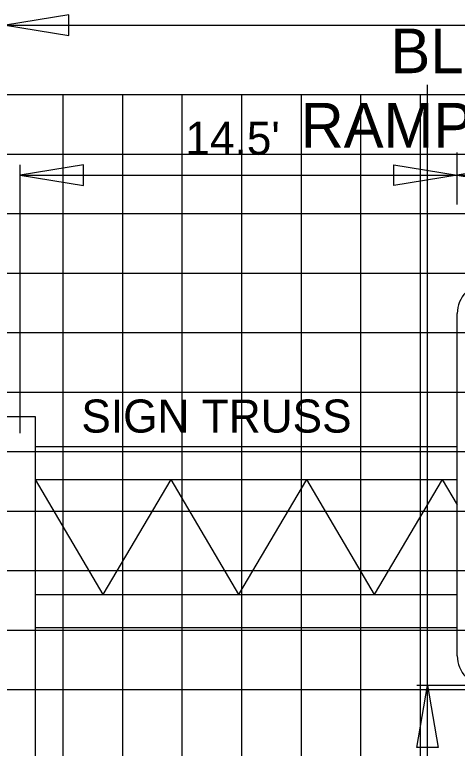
# Model space of a CAD drawing. Extents: x 2193008 to 2198143, y 1236112 to 1237864.
# Drawn here: x 2196671.08 to 2196685.95, y 1237201.07 to 1237225.73 of the extents above; entities that cross this region are included whole.
import ezdxf

# ---------------------------------------------------------------- set-up
doc = ezdxf.new("R2010")
doc.units = 0
for name, color, linetype in [('3', 7, 'Continuous'), ('60', 7, 'Continuous'), ('Default', 7, 'Continuous'), ('GSCOLORFILL', 7, 'Continuous'), ('GSDIMS', 7, 'Continuous'), ('Level 55', 7, 'Continuous'), ('M-ROADS', 7, 'Continuous')]:
    doc.layers.add(name, color=color, linetype=linetype)

msp = doc.modelspace()

# ---------------------------------------------------------------- linework, layer by layer
at = {"layer": '3'}
for p, q in [((2196670.765, 1237225.384), (2196799.37, 1237225.384)), ((2196671.765, 1237212.222), (2196671.765, 1237187.209)), ((2196684.944, 1237185.186), (2196684.944, 1237203.186))]:
    msp.add_line(p, q, dxfattribs=at)
at = {"layer": 'Default'}
for p, q in [((2196684.944, 1237185.186), (2196684.944, 1237223.373)), ((2196671.265, 1237211.67), (2196671.265, 1237220.684))]:
    msp.add_line(p, q, dxfattribs=at)
at = {"layer": 'GSCOLORFILL'}
msp.add_line((2196685.941, 1237204.186), (2196685.941, 1237215.686), dxfattribs=at)
for centre, start, end in [((2196686.941, 1237215.686), 90, 180), ((2196686.941, 1237204.186), 180, 270)]:
    msp.add_arc(centre, 1, start, end, dxfattribs=at)
at = {"layer": 'GSDIMS'}
for p, q in [((2196685.941, 1237219.354), (2196685.941, 1237221.095)), ((2196671.265, 1237220.337), (2196685.941, 1237220.337)), ((2196685.941, 1237220.337), (2196707.941, 1237220.337)), ((2196670.765, 1237212.222), (2196671.765, 1237212.222)), ((2196671.765, 1237211.222), (2196685.941, 1237211.222)), ((2196671.765, 1237210.112), (2196674.043, 1237206.249)), ((2196671.765, 1237210.112), (2196685.941, 1237210.112)), ((2196676.322, 1237210.112), (2196674.043, 1237206.249)), ((2196676.322, 1237210.112), (2196678.6, 1237206.249)), ((2196680.879, 1237210.112), (2196678.6, 1237206.249)), ((2196680.879, 1237210.112), (2196683.158, 1237206.249)), ((2196685.436, 1237210.112), (2196683.158, 1237206.249)), ((2196685.436, 1237210.112), (2196685.941, 1237209.255)), ((2196671.765, 1237206.249), (2196685.941, 1237206.249)), ((2196671.765, 1237205.139), (2196685.941, 1237205.139)), ((2196696.965, 1237203.186), (2196684.589, 1237203.186))]:
    msp.add_line(p, q, dxfattribs=at)
for points in [[(2196670.765, 1237225.384), (2196672.893, 1237225.037), (2196672.893, 1237225.731)], [(2196671.265, 1237220.337), (2196673.393, 1237219.99), (2196673.393, 1237220.684)], [(2196685.941, 1237220.337), (2196683.813, 1237219.99), (2196683.813, 1237220.684)], [(2196685.941, 1237220.337), (2196688.07, 1237219.99), (2196688.07, 1237220.684)], [(2196684.944, 1237203.186), (2196685.299, 1237201.103), (2196684.589, 1237201.103)]]:
    msp.add_lwpolyline(points, close=True, dxfattribs=at)
at = {"layer": 'M-ROADS'}
for p, q in [((2196614.707, 1237223.046), (2196874.707, 1237223.046)), ((2196672.707, 1237153.046), (2196672.707, 1237223.046)), ((2196674.707, 1237153.046), (2196674.707, 1237223.046)), ((2196676.707, 1237153.046), (2196676.707, 1237223.046)), ((2196678.707, 1237153.046), (2196678.707, 1237223.046)), ((2196680.707, 1237153.046), (2196680.707, 1237223.046)), ((2196682.707, 1237153.046), (2196682.707, 1237223.046)), ((2196684.707, 1237153.046), (2196684.707, 1237223.046)), ((2196614.707, 1237221.046), (2196874.707, 1237221.046)), ((2196614.707, 1237219.046), (2196874.707, 1237219.046)), ((2196614.707, 1237217.046), (2196874.707, 1237217.046)), ((2196614.707, 1237215.046), (2196874.707, 1237215.046)), ((2196614.707, 1237213.046), (2196874.707, 1237213.046)), ((2196614.707, 1237211.046), (2196874.707, 1237211.046)), ((2196614.707, 1237209.046), (2196874.707, 1237209.046)), ((2196614.707, 1237207.046), (2196874.707, 1237207.046)), ((2196614.707, 1237205.046), (2196874.707, 1237205.046)), ((2196614.707, 1237203.046), (2196874.707, 1237203.046))]:
    msp.add_line(p, q, dxfattribs=at)

# ---------------------------------------------------------------- texts
at = {"layer": '60'}
for s, p in [('BL', (2196683.7, 1237223.765)), ('RAMP D', (2196680.682, 1237221.265))]:
    msp.add_text(s, height=1.5, dxfattribs=at).set_placement(p)
at = {"layer": 'Level 55'}
for s, p in [("14.5'", (2196676.81, 1237221.025)), ('SIGN TRUSS', (2196673.318, 1237211.686))]:
    msp.add_text(s, height=1.1105, dxfattribs=at).set_placement(p)

doc.saveas('drawing.dxf')
